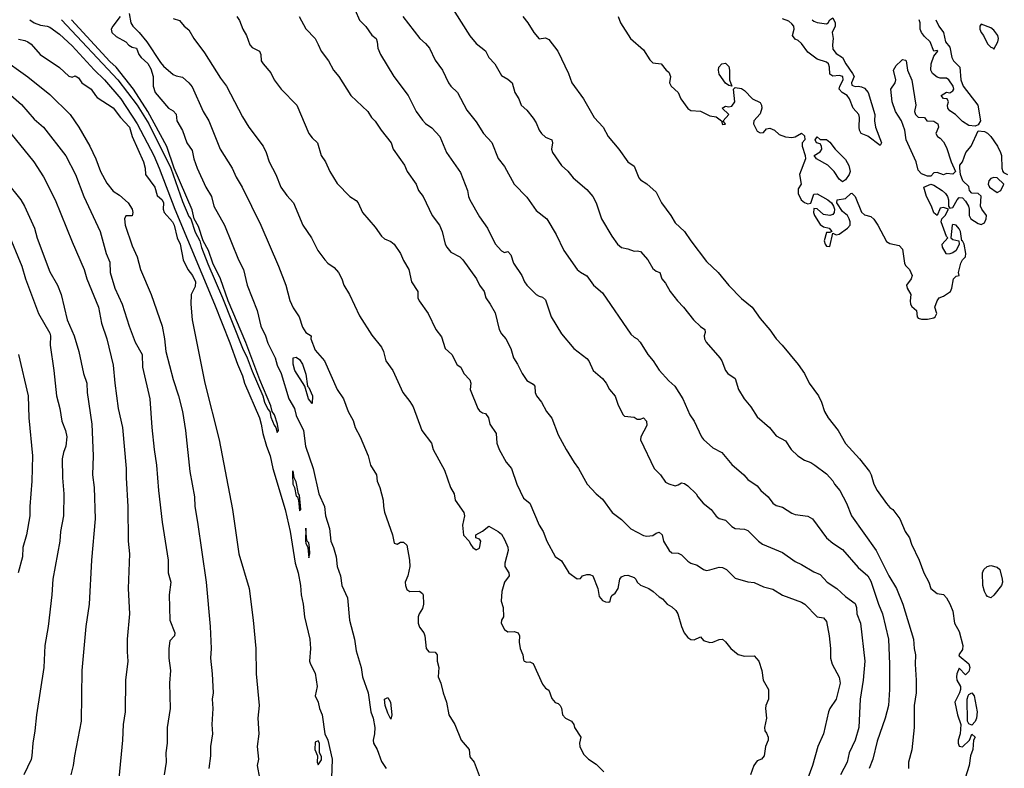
# Model space of a CAD drawing. Header units: metres. Extents: x -46681 to -43747, y -240911 to -237677.
# Tile 936 of 1056: x -45066 to -44910, y -238292 to -238174. Entities that reach past the tile are written whole.
import ezdxf

# ---------------------------------------------------------------- set-up
doc = ezdxf.new("R2010")
doc.units = ezdxf.units.M
doc.layers.add('CONTOUR_INDEX', color=1, linetype='Continuous')
doc.layers.add('CONTOUR_INTER', color=3, linetype='Continuous')

msp = doc.modelspace()

# ---------------------------------------------------------------- linework, layer by layer
at = {"layer": 'CONTOUR_INDEX'}
for points, elevation in [([(-45031.53, -238173.52), (-45031.1, -238174.17), (-45030.55, -238175.52), (-45029.99, -238176.52), (-45029.46, -238178.02), (-45029.1, -238178.43), (-45027.92, -238179.02), (-45027.71, -238179.52), (-45027.64, -238180.52), (-45027.32, -238181.02), (-45026.1, -238182.45), (-45025.57, -238183.52), (-45024.5, -238185.02), (-45022, -238187.52), (-45020.11, -238192.02), (-45019.6, -238192.73), (-45018.73, -238193.52), (-45018.15, -238195.52), (-45017.46, -238196.52), (-45016.76, -238198.02), (-45015.6, -238199.96), (-45013.61, -238202.02), (-45012.6, -238202.61), (-45012.27, -238203.02), (-45011.62, -238204.52), (-45009.6, -238206.83), (-45008.6, -238208.26), (-45008.1, -238208.71), (-45007.1, -238209.13), (-45006.6, -238209.55), (-45005.57, -238211.02), (-45005.1, -238212.12), (-45004.26, -238213.52), (-45003.82, -238215.52), (-45002.85, -238217.02), (-45002.82, -238218.02), (-45002.62, -238218.52), (-45001.2, -238220.52), (-44999.99, -238223.02), (-44999.1, -238224.22), (-44998.49, -238226.02), (-44997.44, -238227.02), (-44996.6, -238228.64), (-44996.05, -238229.02), (-44995.58, -238230.02), (-44994.58, -238231.02), (-44994.43, -238231.52), (-44994.55, -238232.52), (-44993.34, -238235.52), (-44993.1, -238235.9), (-44992.6, -238236.21), (-44992.1, -238236.33), (-44991.63, -238237.02), (-44991.42, -238238.02), (-44990.45, -238239.52), (-44990.32, -238241.02), (-44989.96, -238242.02), (-44988.87, -238244.02), (-44988.03, -238245.02), (-44987.15, -238247.52), (-44986.1, -238249.73), (-44985.08, -238250.52), (-44983.64, -238254.02), (-44983, -238255.02), (-44982.39, -238256.52), (-44981.1, -238258.95), (-44980.1, -238259.62), (-44978.92, -238261.52), (-44977.6, -238262.51), (-44977.1, -238262.42), (-44976.78, -238262.02), (-44976.1, -238261.81), (-44975.6, -238261.79), (-44975.1, -238262.02), (-44974.35, -238264.02), (-44974.1, -238265.29), (-44973.6, -238265.9), (-44973.1, -238266.14), (-44972.6, -238266.19), (-44972.37, -238266.02), (-44972.3, -238265.52), (-44972.1, -238265.14), (-44971.6, -238264.77), (-44971.1, -238264.02), (-44970.87, -238262.52), (-44970.6, -238262.19), (-44970.1, -238261.94), (-44969.6, -238261.93), (-44968.6, -238262.28), (-44968.29, -238262.52), (-44968.11, -238263.02), (-44967.6, -238263.51), (-44966.26, -238264.02), (-44965.56, -238264.52), (-44964.6, -238265.36), (-44964.1, -238265.64), (-44963.33, -238266.52), (-44962.6, -238266.93), (-44961.96, -238267.52), (-44961.69, -238268.02), (-44961.09, -238270.02), (-44960.66, -238271.02), (-44960.1, -238271.75), (-44959.6, -238272.1), (-44959.1, -238272.14), (-44958.1, -238271.69), (-44957.6, -238272.25), (-44956.6, -238272.55), (-44956.1, -238272.51), (-44955.1, -238272.08), (-44954.6, -238272.05), (-44954.1, -238272.46), (-44953.27, -238273.52), (-44952.1, -238274.45), (-44951.1, -238274.72), (-44949.6, -238274.66), (-44948.83, -238275.52), (-44948.38, -238277.02), (-44948.17, -238278.52), (-44947.3, -238280.02), (-44947.28, -238281.52), (-44947.73, -238282.52), (-44947.8, -238283.02), (-44947.61, -238284.52), (-44947.92, -238286.02), (-44947.88, -238286.52), (-44947.6, -238286.89), (-44947.36, -238287.52), (-44947.35, -238288.02), (-44947.76, -238289.02), (-44947.98, -238290.52), (-44948.43, -238291.02), (-44949.1, -238291.31), (-44949.61, -238292.02), (-44950.16, -238293.52)], 60), ([(-44986.2, -238173.52), (-44985.4, -238174.52), (-44984.49, -238176.02), (-44983.6, -238177.03), (-44982.6, -238176.91), (-44982.1, -238177.16), (-44980.69, -238179.02), (-44978.97, -238182.52), (-44978.45, -238184.02), (-44976.6, -238186.52), (-44974.89, -238189.52), (-44973.48, -238191.02), (-44972.7, -238192.52), (-44971, -238194.52), (-44969.6, -238196.49), (-44968.6, -238197.18), (-44967.86, -238199.02), (-44967.6, -238199.36), (-44966.6, -238199.98), (-44965.1, -238201.33), (-44964.23, -238203.02), (-44962.76, -238205.02), (-44962.1, -238206.15), (-44960.6, -238207.55), (-44959.61, -238209.02), (-44957.1, -238212.26), (-44955.28, -238214.02), (-44953.6, -238216.06), (-44951.6, -238218.11), (-44949.91, -238219.52), (-44948.6, -238221.32), (-44947.1, -238223.07), (-44946.1, -238224.51), (-44945.12, -238225.52), (-44942.6, -238228.59), (-44941.62, -238230.02), (-44940.87, -238231.52), (-44939.39, -238233.52), (-44938.91, -238234.52), (-44938.45, -238236.02), (-44937.87, -238237.02), (-44936.25, -238239.02), (-44935.1, -238241.1), (-44932.87, -238243.52), (-44931.3, -238245.52), (-44931.03, -238246.02), (-44930.61, -238247.52), (-44930.09, -238248.52), (-44928.6, -238250.59), (-44928.1, -238251.2), (-44927.64, -238251.52), (-44926.53, -238253.02), (-44925.66, -238255.02), (-44924.97, -238256.02), (-44924.67, -238257.02), (-44923.44, -238259.52), (-44922.73, -238261.52), (-44921.9, -238263.02), (-44921.61, -238264.02), (-44920.6, -238264.81), (-44919.6, -238264.95), (-44919.1, -238265.49), (-44918.6, -238266.46), (-44918.1, -238267.6), (-44917.86, -238269.52), (-44917.1, -238270.83), (-44916.55, -238273.02), (-44916.6, -238273.67), (-44917.15, -238274.52), (-44917.1, -238274.69), (-44915.6, -238275.94), (-44915.44, -238276.52), (-44915.6, -238277.16), (-44916.1, -238277.67), (-44917.1, -238276.65), (-44917.47, -238277.52), (-44917.55, -238278.02), (-44917.48, -238278.52), (-44916.9, -238279.52), (-44916.9, -238280.02), (-44917.07, -238280.52), (-44917.78, -238282.02), (-44917.4, -238284.02), (-44916.85, -238285.52), (-44916.93, -238287.02), (-44917.25, -238288.02), (-44917.27, -238288.52), (-44917.1, -238288.95), (-44916.6, -238289.08), (-44915.49, -238288.02), (-44915.1, -238287.05), (-44914.59, -238287.52), (-44914.85, -238288.02), (-44914.92, -238289.52), (-44915.32, -238290.52), (-44915.54, -238292.02), (-44916.14, -238294.02)], 55), ([(-45066.1, -238177.11), (-45065.1, -238177.29), (-45064.6, -238177.52), (-45064.1, -238177.9), (-45062.63, -238179.52), (-45059.6, -238181.58), (-45058.1, -238182.93), (-45057.6, -238183.09), (-45057.1, -238182.92), (-45056.6, -238183.22), (-45056.03, -238184.02), (-45054.56, -238185.02), (-45053.91, -238186.02), (-45053.6, -238186.31), (-45051.1, -238187.95), (-45049.95, -238189.52), (-45048.5, -238191.02), (-45048.09, -238192.52), (-45046.29, -238196.52), (-45046.01, -238197.52), (-45045.96, -238198.52), (-45044.47, -238200.52), (-45044.1, -238201.84), (-45043.35, -238202.52), (-45043.12, -238203.02), (-45043.16, -238204.02), (-45042.99, -238204.52), (-45041.7, -238206.02), (-45041.44, -238206.52), (-45040.93, -238208.52), (-45040.47, -238209.52), (-45039.99, -238212.02), (-45039.27, -238213.52), (-45038.5, -238214.52), (-45038.03, -238215.52), (-45038.1, -238216.24), (-45038.72, -238217.52), (-45038.77, -238219.02), (-45038.6, -238221.52), (-45036.59, -238231.52), (-45034.31, -238240.52), (-45032.21, -238251.52), (-45031.2, -238258.52), (-45029.54, -238264.02), (-45028.91, -238269.02), (-45028.49, -238273.52), (-45028.44, -238277.52), (-45027.99, -238282.52), (-45028.16, -238284.52), (-45028.02, -238287.02), (-45028.29, -238289.02), (-45028.09, -238291.02), (-45028.29, -238292.02), (-45027.9, -238294.02)], 65), ([(-45067.85, -238207.52), (-45065.53, -238213.02), (-45064.96, -238215.02), (-45062.89, -238220.52), (-45061.1, -238223.64), (-45061, -238224.02), (-45061.09, -238225.52), (-45060.48, -238229.52), (-45060.05, -238233.52), (-45059.54, -238235.52), (-45059.24, -238237.52), (-45058.64, -238239.02), (-45058.44, -238240.02), (-45058.6, -238241.52), (-45058.98, -238242.52), (-45059.16, -238243.52), (-45059.14, -238246.52), (-45058.91, -238249.02), (-45058.94, -238252.52), (-45059.44, -238255.02), (-45059.56, -238256.52), (-45060.63, -238262.52), (-45060.78, -238265.02), (-45061.36, -238270.02), (-45061.91, -238273.02), (-45062.07, -238276.52), (-45063.25, -238284.02), (-45063.49, -238286.52), (-45063.83, -238288.52), (-45063.96, -238290.52), (-45064.1, -238291.08), (-45065.22, -238293.52)], 70), ([(-44912.69, -238260.52), (-44912.1, -238260.39), (-44911.1, -238260.64), (-44910.65, -238261.02), (-44910.29, -238262.52), (-44910.25, -238263.02), (-44910.4, -238263.52), (-44911.6, -238265.05), (-44912.1, -238265.48), (-44912.6, -238265.29), (-44912.81, -238265.02), (-44913.11, -238264.52), (-44913.36, -238263.52), (-44913.41, -238261.52), (-44913.19, -238261.02), (-44912.69, -238260.52)], 55), ([(-44915.71, -238281.02), (-44915.6, -238280.78), (-44915.1, -238280.55), (-44914.75, -238281.02), (-44914.26, -238283.52), (-44914.37, -238284.52), (-44914.6, -238285.09), (-44915.1, -238285.66), (-44915.6, -238285.44), (-44915.79, -238285.02), (-44915.84, -238281.52), (-44915.71, -238281.02)], 55)]:
    msp.add_lwpolyline(points, dxfattribs=dict(at, elevation=elevation))
at = {"layer": 'CONTOUR_INTER'}
for points, elevation in [([(-44999.99, -238168.02), (-44994.6, -238176.56), (-44993.6, -238177.76), (-44992.1, -238178.96), (-44991.58, -238180.02), (-44990.66, -238181.02), (-44989.6, -238182.87), (-44988.6, -238183.43), (-44987.91, -238184.02), (-44987.5, -238185.52), (-44986.87, -238186.52), (-44986.47, -238187.52), (-44985.6, -238188.34), (-44984.6, -238189.6), (-44984.1, -238190.34), (-44983.64, -238191.52), (-44983.26, -238192.02), (-44982.6, -238192.63), (-44981.62, -238193.02), (-44981.52, -238193.52), (-44981.66, -238194.52), (-44981.53, -238195.02), (-44980.1, -238197.11), (-44979.1, -238198), (-44978.25, -238199.02), (-44976.1, -238200.91), (-44975.14, -238202.02), (-44974.62, -238203.02), (-44973.77, -238205.52), (-44972.1, -238208.28), (-44971.2, -238209.52), (-44970.6, -238210.07), (-44969.6, -238210.25), (-44968.6, -238210.62), (-44968.1, -238210.57), (-44967.6, -238210.72), (-44966.39, -238212.02), (-44965.6, -238213.41), (-44965.1, -238213.83), (-44964.52, -238214.02), (-44964.18, -238215.02), (-44963.6, -238215.73), (-44962.9, -238217.02), (-44961.73, -238218.52), (-44960.77, -238219.52), (-44959.19, -238221.52), (-44958.1, -238222.59), (-44957.41, -238223.02), (-44957.34, -238223.52), (-44957.51, -238224.02), (-44957.44, -238224.52), (-44957.17, -238225.02), (-44955.01, -238227.52), (-44954.68, -238228.02), (-44954.1, -238229.53), (-44953.75, -238230.02), (-44952.6, -238230.8), (-44952.08, -238232.52), (-44951.14, -238234.02), (-44950.1, -238235.25), (-44949.1, -238236.86), (-44947.16, -238238.52), (-44946.1, -238239.86), (-44944.6, -238240.67), (-44943.74, -238242.02), (-44942.67, -238243.02), (-44941.6, -238243.72), (-44940.6, -238244.1), (-44939.99, -238244.52), (-44938.1, -238245.89), (-44937.1, -238247), (-44936.84, -238247.52), (-44936.03, -238248.52), (-44934.95, -238250.52), (-44934.16, -238252.52), (-44930.26, -238258.02), (-44928.26, -238262.02), (-44927.04, -238264.02), (-44926.01, -238266.52), (-44924.35, -238272.02), (-44924.25, -238273.52), (-44924.03, -238274.52), (-44924.08, -238276.02), (-44923.94, -238278.52), (-44923.93, -238280.52), (-44924.25, -238282.52), (-44924.25, -238286.02), (-44924.6, -238289.57), (-44925.13, -238291.52), (-44925.16, -238292.52)], 56), ([(-45049.98, -238173.52), (-45051.15, -238175.02), (-45051.41, -238175.52), (-45051.29, -238176.02), (-45050.6, -238176.69), (-45049.06, -238177.52), (-45048.6, -238178.07), (-45048.1, -238178.35), (-45047.4, -238178.52), (-45047, -238179.52), (-45046.64, -238180.02), (-45045.6, -238180.97), (-45045.1, -238181.82), (-45044.77, -238183.02), (-45044.77, -238184.52), (-45044.42, -238185.52), (-45042.31, -238188.02), (-45041.6, -238188.44), (-45041.1, -238188.98), (-45040.99, -238190.02), (-45040.1, -238191.53), (-45039.4, -238193.52), (-45038.6, -238194.74), (-45038.3, -238196.02), (-45037.77, -238197.52), (-45036.44, -238200.52), (-45035.51, -238202.02), (-45035.16, -238203.52), (-45033.44, -238206.52), (-45031.23, -238212.02), (-45030.43, -238213.52), (-45029.85, -238216.02), (-45028.31, -238220.02), (-45027.7, -238222.52), (-45026.98, -238224.02), (-45026.6, -238225.22), (-45025.42, -238227.52), (-45025.1, -238228.66), (-45024.47, -238230.02), (-45023.25, -238234.02), (-45022.38, -238235.52), (-45022.1, -238236.65), (-45020.95, -238239.02), (-45020.61, -238241.52), (-45019.43, -238245.02), (-45018.52, -238249.02), (-45017.62, -238251.02), (-45017.44, -238252.52), (-45016.81, -238254.52), (-45016.63, -238256.52), (-45016.2, -238257.52), (-45015.79, -238259.02), (-45015.64, -238260.52), (-45015.07, -238262.02), (-45014.86, -238263.52), (-45014, -238265.52), (-45013.67, -238269.02), (-45012.89, -238272.02), (-45012.6, -238273.87), (-45011.82, -238276.52), (-45011.6, -238278.02), (-45010.68, -238280.52), (-45010.27, -238283.52), (-45009.89, -238284.52), (-45009.63, -238286.02), (-45009.68, -238287.02), (-45009.91, -238288.02), (-45009.86, -238288.52), (-45009.29, -238289.52), (-45008.6, -238291.41), (-45007.88, -238292.52)], 63), ([(-45048.54, -238173.02), (-45048.28, -238174.52), (-45048, -238175.02), (-45046.98, -238176.02), (-45045.78, -238177.52), (-45043.6, -238180.8), (-45043.1, -238181.39), (-45041.6, -238182.68), (-45041.1, -238182.9), (-45040.1, -238183.09), (-45039.1, -238183.99), (-45038.6, -238184.63), (-45036.82, -238188.52), (-45035.92, -238190.02), (-45034.16, -238194.52), (-45032.26, -238197.52), (-45031.6, -238198.96), (-45030.64, -238200.52), (-45027.7, -238206.52), (-45024.9, -238213.02), (-45023.74, -238216.02), (-45023.1, -238218.43), (-45022.6, -238219.59), (-45021.64, -238221.02), (-45021.1, -238222.66), (-45020.6, -238223.54), (-45019.71, -238224.02), (-45019.81, -238224.52), (-45019.1, -238226.3), (-45017.6, -238228.02), (-45015.64, -238232.52), (-45014.6, -238234.02), (-45013.85, -238236.02), (-45013.1, -238237.44), (-45012.78, -238238.52), (-45011.96, -238240.02), (-45010.69, -238243.02), (-45010.35, -238244.52), (-45009.41, -238246.02), (-45009.29, -238247.02), (-45008.88, -238248.02), (-45008.33, -238250.02), (-45008.29, -238251.02), (-45008.1, -238251.94), (-45006.86, -238255.52), (-45006.6, -238256.85), (-45006.1, -238257.03), (-45005.6, -238256.68), (-45005.1, -238256.7), (-45004.6, -238257.17), (-45004.15, -238259.52), (-45004.13, -238260.52), (-45004.43, -238262.02), (-45004.85, -238263.02), (-45004.81, -238263.52), (-45004.6, -238264.17), (-45004.1, -238264.48), (-45002.6, -238264.44), (-45002.1, -238264.81), (-45002.01, -238265.02), (-45001.93, -238266.52), (-45002.1, -238267.21), (-45002.62, -238268.02), (-45002.79, -238268.52), (-45002.77, -238269.52), (-45002.6, -238270.12), (-45001.9, -238271.02), (-45001.71, -238271.52), (-45001.53, -238273.52), (-45001.1, -238274.02), (-45000.1, -238274.08), (-44999.76, -238274.52), (-44999.76, -238275.52), (-44999.54, -238276.52), (-44999.63, -238278.02), (-44999.18, -238279.02), (-44998.82, -238280.52), (-44998.28, -238282.02), (-44997.93, -238284.02), (-44997, -238285.52), (-44995.98, -238288.02), (-44994.7, -238289.52), (-44994.6, -238290.64), (-44993.94, -238291.52), (-44992.99, -238294.02)], 62), ([(-45041.6, -238173.82), (-45040.6, -238174.17), (-45039.85, -238175.02), (-45039.1, -238175.63), (-45038.29, -238177.02), (-45036.6, -238179.28), (-45034.1, -238183.29), (-45033.16, -238184.52), (-45030.6, -238189.39), (-45029.6, -238191.01), (-45027.32, -238194.02), (-45026.87, -238195.02), (-45026.41, -238196.52), (-45025.34, -238198.52), (-45024.55, -238200.52), (-45023.6, -238201.86), (-45022.52, -238203.02), (-45021.03, -238206.52), (-45019.69, -238208.52), (-45018.67, -238210.52), (-45017.59, -238212.02), (-45017.11, -238212.52), (-45016.1, -238213.21), (-45015.39, -238214.02), (-45014.89, -238215.02), (-45014.56, -238216.02), (-45013.66, -238217.52), (-45012.1, -238220.87), (-45010.1, -238223.91), (-45008.6, -238225.83), (-45008.28, -238226.52), (-45007.9, -238228.02), (-45006.8, -238229.52), (-45005.21, -238233.02), (-45004.1, -238234.41), (-45003.6, -238235.25), (-45002.22, -238239.02), (-45000.66, -238241.02), (-45000.4, -238242.02), (-44998.6, -238245.28), (-44997.66, -238248.02), (-44997.1, -238249.02), (-44996.92, -238250.02), (-44995.58, -238252.02), (-44995.47, -238252.52), (-44995.78, -238254.02), (-44995.6, -238255.57), (-44994.71, -238256.52), (-44994.52, -238257.02), (-44994.13, -238257.52), (-44993.6, -238257.91), (-44993.1, -238257.66), (-44992.85, -238256.52), (-44993.1, -238256.24), (-44993.65, -238256.02), (-44993.64, -238255.52), (-44992.6, -238254.95), (-44991.6, -238254.15), (-44990.1, -238254.99), (-44989.6, -238255.45), (-44989.1, -238256.28), (-44988.6, -238257.5), (-44988.56, -238258.02), (-44989.07, -238260.02), (-44989.06, -238260.52), (-44988.42, -238261.52), (-44988.4, -238262.02), (-44989.14, -238263.02), (-44989.54, -238264.52), (-44989.62, -238266.02), (-44989.35, -238267.02), (-44989.27, -238268.52), (-44989.58, -238269.02), (-44989.66, -238269.52), (-44989.1, -238270.5), (-44988.6, -238270.9), (-44987.6, -238270.84), (-44986.97, -238271.02), (-44986.75, -238271.52), (-44986.77, -238272.52), (-44986.61, -238273.52), (-44986.23, -238274.52), (-44986.1, -238275.32), (-44985.98, -238275.52), (-44985.6, -238275.68), (-44985.1, -238275.64), (-44984.6, -238275.89), (-44983.1, -238279.18), (-44982.6, -238279.81), (-44982.1, -238280.11), (-44981.6, -238281.4), (-44981.1, -238282.05), (-44980.6, -238282.23), (-44980.32, -238282.52), (-44980.1, -238282.95), (-44979.91, -238284.02), (-44979.48, -238284.52), (-44978.52, -238285.02), (-44978.15, -238285.52), (-44978.04, -238286.02), (-44977.01, -238287.52), (-44977.25, -238288.52), (-44977.21, -238289.02), (-44976.6, -238290.21), (-44975.81, -238291.02), (-44974.6, -238291.84), (-44973.41, -238293.02)], 61), ([(-45021.65, -238173.52), (-45020.6, -238175.49), (-45019.12, -238177.02), (-45018.6, -238177.92), (-45018.16, -238179.02), (-45016.97, -238180.52), (-45016.19, -238182.02), (-45015.33, -238183.02), (-45013.46, -238186.02), (-45010.78, -238188.52), (-45010.2, -238189.52), (-45009.6, -238190.06), (-45008.63, -238191.52), (-45007.04, -238193.52), (-45006.77, -238194.52), (-45004.95, -238197.02), (-45004.51, -238198.02), (-45003.13, -238200.02), (-45002.72, -238201.02), (-45002, -238202.02), (-45000.59, -238205.02), (-44999.42, -238206.52), (-44998.97, -238207.52), (-44998.5, -238209.52), (-44998.25, -238210.02), (-44997.6, -238210.8), (-44996.2, -238211.52), (-44995.71, -238212.02), (-44993.57, -238215.02), (-44993.08, -238216.02), (-44992.36, -238217.02), (-44992.07, -238218.02), (-44991.36, -238219.02), (-44990.6, -238220.42), (-44989.94, -238223.02), (-44989.6, -238223.71), (-44988.93, -238224.52), (-44988.13, -238226.02), (-44987.7, -238227.52), (-44987.04, -238228.52), (-44986.34, -238230.02), (-44985.6, -238231.13), (-44984.6, -238231.68), (-44984.33, -238232.02), (-44984.28, -238233.02), (-44984.07, -238233.52), (-44983.27, -238234.52), (-44982.44, -238236.02), (-44981.6, -238237.08), (-44980.6, -238239.72), (-44979.35, -238242.02), (-44978.1, -238244.11), (-44977.37, -238245.02), (-44976.01, -238247.52), (-44974.62, -238249.02), (-44973.6, -238249.87), (-44972.09, -238252.02), (-44970.6, -238253.11), (-44969.1, -238254.57), (-44967.1, -238255.66), (-44966.6, -238255.76), (-44965.6, -238255.65), (-44965.1, -238255.28), (-44964.6, -238255.12), (-44964.16, -238255.52), (-44963.95, -238256.52), (-44963.06, -238258.02), (-44962.6, -238258.39), (-44961.6, -238258.42), (-44961.1, -238258.68), (-44960.1, -238259.67), (-44959.6, -238259.99), (-44958.6, -238260.34), (-44957.6, -238261.02), (-44957.1, -238261.15), (-44956.6, -238261.09), (-44955.1, -238260.62), (-44954.6, -238260.68), (-44953.98, -238261.02), (-44952.6, -238262.38), (-44950.6, -238262.99), (-44949.6, -238263.07), (-44948.1, -238263.74), (-44946.6, -238264.12), (-44945.1, -238265.05), (-44942.1, -238266.18), (-44941.53, -238266.52), (-44939.6, -238268.49), (-44938.6, -238268.67), (-44938.1, -238269.23), (-44937.69, -238271.52), (-44937.49, -238273.52), (-44937.51, -238275.02), (-44937.2, -238276.02), (-44936.1, -238278.06), (-44935.94, -238279.02), (-44936.6, -238281.51), (-44937.61, -238283.02), (-44937.79, -238283.52), (-44938.6, -238287.02), (-44939.48, -238289.02), (-44940.34, -238292.02), (-44941.07, -238294.02)], 59), ([(-45012.75, -238172.52), (-45012.1, -238174.08), (-45011.1, -238175.12), (-45010.1, -238176.48), (-45009.46, -238177.02), (-45009.27, -238177.52), (-45009.2, -238178.52), (-45008.74, -238179.52), (-45006.66, -238183.02), (-45004.36, -238186.02), (-45003.09, -238188.52), (-45002.1, -238189.91), (-45001.6, -238190.43), (-45000.6, -238191.15), (-44999.36, -238192.52), (-44998.31, -238195.02), (-44996.1, -238198.2), (-44994.99, -238201.02), (-44994.83, -238202.02), (-44994.58, -238202.52), (-44993.1, -238205.21), (-44991.8, -238207.02), (-44990.6, -238209.48), (-44989.6, -238210.6), (-44989.1, -238210.87), (-44988.6, -238210.71), (-44988.1, -238211.25), (-44987.7, -238212.52), (-44986.35, -238214.52), (-44985.96, -238215.52), (-44985.6, -238216.02), (-44984.1, -238217.51), (-44983.6, -238217.79), (-44983.1, -238217.9), (-44982.6, -238218.32), (-44981.7, -238221.02), (-44980.1, -238223.71), (-44978.16, -238226.02), (-44976.1, -238227.63), (-44975.76, -238228.02), (-44975.08, -238229.52), (-44973.6, -238230.78), (-44972.99, -238231.52), (-44972.49, -238232.52), (-44971.6, -238233.59), (-44971.14, -238235.02), (-44970.32, -238236.52), (-44970.1, -238236.75), (-44968.6, -238236.93), (-44968.1, -238237.21), (-44967.6, -238237.23), (-44967.1, -238237), (-44966.62, -238237.52), (-44966.6, -238238.25), (-44967.55, -238240.02), (-44967.56, -238240.52), (-44965.43, -238245.02), (-44964.4, -238246.02), (-44963.6, -238247.18), (-44963.1, -238247.44), (-44962.1, -238247.77), (-44961.6, -238247.63), (-44961.1, -238247.3), (-44960.6, -238247.43), (-44960.1, -238247.77), (-44958.76, -238249.02), (-44958.5, -238249.52), (-44957.66, -238250.52), (-44956.41, -238251.52), (-44955.6, -238252.59), (-44955.1, -238252.95), (-44954.1, -238253.23), (-44953.1, -238254.19), (-44952.6, -238254.51), (-44951.1, -238254.62), (-44950.6, -238254.83), (-44948.91, -238256.52), (-44948.23, -238257.02), (-44945.1, -238258.32), (-44943.1, -238259.74), (-44942.1, -238260.2), (-44940.1, -238261.39), (-44939.1, -238261.79), (-44937.99, -238263.02), (-44936.47, -238264.02), (-44935.1, -238265.27), (-44933.6, -238266.38), (-44933.35, -238267.02), (-44933.32, -238268.02), (-44932.76, -238269.52), (-44932.07, -238275.52), (-44932.32, -238278.52), (-44932.77, -238281.52), (-44933.02, -238286.02), (-44933.57, -238288.02), (-44934.51, -238290.02), (-44934.86, -238291.52), (-44935.92, -238293.52)], 58), ([(-45005.22, -238173.52), (-45002.5, -238177.02), (-45001.6, -238177.78), (-45000.98, -238178.52), (-45000.1, -238180.44), (-44998.95, -238182.02), (-44997.98, -238184.02), (-44997.6, -238184.55), (-44996.57, -238185.52), (-44995.1, -238188.34), (-44993.6, -238190.17), (-44992.44, -238192.02), (-44991.1, -238193.46), (-44990.1, -238195.96), (-44989.1, -238197.27), (-44987.59, -238200.02), (-44985.6, -238202.11), (-44984.1, -238204.19), (-44982.39, -238205.52), (-44980.93, -238208.02), (-44979.72, -238210.52), (-44977.6, -238213.56), (-44977.1, -238213.99), (-44976.1, -238214.55), (-44975.01, -238216.02), (-44973.6, -238217.22), (-44969.1, -238223.8), (-44968.6, -238224.26), (-44968.1, -238224.51), (-44967.62, -238225.02), (-44966.42, -238227.02), (-44965.55, -238228.02), (-44964.6, -238229.46), (-44963.1, -238231.15), (-44962.14, -238232.02), (-44960.88, -238234.02), (-44959.76, -238236.52), (-44959.1, -238237.57), (-44957.93, -238240.02), (-44957.6, -238240.47), (-44956.1, -238241.75), (-44954.69, -238242.52), (-44953.1, -238244.42), (-44951.2, -238246.02), (-44950.6, -238246.75), (-44949.1, -238247.8), (-44948.52, -238248.52), (-44947.36, -238249.52), (-44946.6, -238250.54), (-44946.1, -238250.91), (-44945.1, -238251.16), (-44943.6, -238252.12), (-44943.1, -238252.31), (-44941.1, -238252.56), (-44940.33, -238253.02), (-44938.1, -238256.01), (-44937.1, -238256.87), (-44935.6, -238257.86), (-44933.1, -238260.69), (-44931.57, -238262.02), (-44931.1, -238262.87), (-44929.91, -238266.52), (-44929.26, -238268.02), (-44928.28, -238272.02), (-44928.12, -238276.02), (-44928.14, -238280.02), (-44928.29, -238282.52), (-44928.82, -238284.52), (-44930.1, -238288.17), (-44930.77, -238291.02), (-44931.34, -238292.52)], 57), ([(-44971.1, -238173.52), (-44970.72, -238174.52), (-44969.16, -238177.02), (-44967.1, -238178.77), (-44966.1, -238180.35), (-44965.6, -238180.84), (-44964.3, -238181.02), (-44963.52, -238182.02), (-44963.1, -238182.31), (-44962.8, -238183.02), (-44962.96, -238184.02), (-44962.74, -238184.52), (-44961.62, -238185.52), (-44961.21, -238186.52), (-44960.1, -238188.06), (-44959.6, -238188.41), (-44958.1, -238188.48), (-44956.6, -238189.21), (-44955.6, -238189.39), (-44954.74, -238190.02), (-44954.6, -238190.6), (-44954.1, -238190.54), (-44954.46, -238190.02), (-44953.57, -238189.02), (-44954.65, -238188.02), (-44954.1, -238187.69), (-44953.6, -238187.81), (-44953.1, -238187.72), (-44952.66, -238187.02), (-44952.83, -238185.02), (-44952.6, -238184.76), (-44951.6, -238184.9), (-44951.1, -238185.21), (-44949.84, -238186.52), (-44948.6, -238187.13), (-44948.39, -238187.52), (-44948.37, -238188.02), (-44948.6, -238188.91), (-44949.65, -238190.02), (-44949.67, -238190.52), (-44949.1, -238191.66), (-44948.6, -238191.94), (-44948.1, -238191.85), (-44947.6, -238191.31), (-44947.1, -238191.2), (-44946.34, -238191.52), (-44945.6, -238192.2), (-44944.6, -238192.57), (-44943.6, -238192.68), (-44943.1, -238192.55), (-44942.1, -238191.99), (-44941.6, -238192.4), (-44941.55, -238193.02), (-44941.97, -238193.52), (-44941.99, -238194.02), (-44941.49, -238195.52), (-44941.47, -238196.02), (-44942.42, -238198.52), (-44942.13, -238200.02), (-44942.6, -238200.79), (-44942.63, -238201.52), (-44942.15, -238202.52), (-44941.6, -238202.97), (-44941.1, -238203.18), (-44940.6, -238203.03), (-44940.1, -238201.65), (-44939.6, -238201.58), (-44937.89, -238202.52), (-44937.32, -238203.02), (-44937.02, -238203.52), (-44936.85, -238204.02), (-44936.89, -238204.52), (-44937.1, -238204.86), (-44937.6, -238205.02), (-44938.6, -238204.83), (-44939.6, -238203.94), (-44940.1, -238203.92), (-44940.15, -238204.02), (-44940.16, -238204.52), (-44940, -238205.02), (-44939.1, -238206.4), (-44938.6, -238206.8), (-44937.72, -238207.02), (-44937.3, -238207.52), (-44937.6, -238207.71), (-44938.1, -238207.69), (-44938.47, -238209.02), (-44938.35, -238209.52), (-44938.1, -238209.86), (-44937.6, -238209.89), (-44937.1, -238207.82), (-44936.6, -238208.05), (-44936.1, -238207.96), (-44934.77, -238207.02), (-44934.39, -238206.52), (-44934.36, -238206.02), (-44934.51, -238205.52), (-44934.82, -238205.02), (-44935.6, -238204.37), (-44936.5, -238203.02), (-44936.41, -238202.52), (-44935.1, -238202.3), (-44934.29, -238201.52), (-44934.1, -238201.47), (-44933.57, -238202.02), (-44932.6, -238204.49), (-44932.1, -238204.87), (-44931.1, -238205.16), (-44930.6, -238205.6), (-44929.97, -238206.52), (-44928.6, -238209.14), (-44928.1, -238209.41), (-44926.6, -238209.77), (-44926.1, -238210.35), (-44925.78, -238212.52), (-44925.6, -238212.89), (-44924.97, -238213.52), (-44924.57, -238214.52), (-44924.71, -238215.02), (-44925.45, -238216.02), (-44925.36, -238216.52), (-44924.76, -238217.52), (-44924.89, -238218.52), (-44924.82, -238219.02), (-44924.6, -238219.41), (-44923.89, -238220.02), (-44923.76, -238221.02), (-44923.6, -238221.24), (-44923.1, -238221.43), (-44922.1, -238221.41), (-44921.1, -238221.18), (-44920.9, -238221.02), (-44920.67, -238220.52), (-44920.98, -238219.52), (-44920.6, -238218.51), (-44920.26, -238218.02), (-44919.6, -238217.75), (-44918.48, -238217.02), (-44918.26, -238216.52), (-44918.01, -238215.02), (-44917.6, -238214.59), (-44917.1, -238214.52), (-44917.2, -238214.02), (-44916.83, -238212.52), (-44916.58, -238212.02), (-44916.11, -238211.52), (-44916.04, -238211.02), (-44916.34, -238209.52), (-44916.6, -238209.03), (-44916.71, -238209.02), (-44916.89, -238207.52), (-44917.1, -238207.09), (-44917.6, -238206.53), (-44918.1, -238206.42), (-44918.22, -238206.52), (-44918.44, -238208.52), (-44918.1, -238208.8), (-44917.15, -238209.02), (-44917.09, -238209.52), (-44917.6, -238210.55), (-44918.1, -238210.9), (-44918.6, -238211.06), (-44919.1, -238211.12), (-44919.17, -238211.02), (-44919.74, -238210.02), (-44919.81, -238209.52), (-44918.92, -238208.52), (-44919.1, -238208.31), (-44919.97, -238206.02), (-44919.84, -238205.52), (-44919.34, -238205.02), (-44918.79, -238204.02), (-44919.6, -238203.73), (-44920.1, -238203.82), (-44920.6, -238205.01), (-44921.1, -238204.59), (-44921.49, -238203.52), (-44922.26, -238202.02), (-44922.7, -238200.52), (-44921.6, -238200.06), (-44921.1, -238200.18), (-44919.81, -238201.02), (-44919.25, -238201.52), (-44918.97, -238202.02), (-44918.82, -238202.52), (-44918.81, -238203.52), (-44918.6, -238203.85), (-44918.1, -238203.74), (-44917.45, -238202.52), (-44917.1, -238202.15), (-44916.6, -238202.19), (-44916.1, -238202.71), (-44915.65, -238203.52), (-44915.53, -238204.02), (-44915.51, -238205.02), (-44915.27, -238205.52), (-44914.1, -238206.26), (-44913.6, -238206.4), (-44913.1, -238206.18), (-44912.83, -238205.52), (-44912.8, -238205.02), (-44913.5, -238204.02), (-44913.71, -238203.52), (-44913.6, -238201.92), (-44914.1, -238201.54), (-44915.1, -238201.48), (-44915.45, -238201.02), (-44915.6, -238200.4), (-44916.52, -238199.52), (-44916.91, -238198.52), (-44917.02, -238197.52), (-44916.98, -238197.02), (-44916.58, -238196.52), (-44916.03, -238195.02), (-44915.21, -238194.02), (-44914.1, -238191.61), (-44913.1, -238191.73), (-44912.6, -238191.98), (-44912.1, -238192.48), (-44911.04, -238194.02), (-44910.55, -238195.02), (-44910.4, -238195.52), (-44910.34, -238197.52), (-44910.19, -238198.02), (-44910.1, -238198.18), (-44909.45, -238198.52)], 54), ([(-44940.37, -238174.02), (-44940.1, -238174.27), (-44939.6, -238174.46), (-44938.1, -238174.69), (-44937.84, -238174.52), (-44937.6, -238174.03), (-44937.1, -238173.74), (-44936.73, -238174.52), (-44936.74, -238175.02), (-44937.22, -238176.02), (-44937.08, -238177.02), (-44937.18, -238178.02), (-44937.1, -238178.68), (-44936.6, -238179.35), (-44935.57, -238180.02), (-44935.07, -238181.02), (-44933.99, -238182.52), (-44933.76, -238183.02), (-44934.18, -238184.02), (-44934.1, -238184.4), (-44933.6, -238184.59), (-44933.1, -238184.52), (-44932.6, -238184.63), (-44932.1, -238184.85), (-44931.52, -238185.52), (-44930.45, -238189.02), (-44930.5, -238190.02), (-44930.35, -238191.02), (-44929.41, -238193.52), (-44929.6, -238193.92), (-44931.6, -238192.45), (-44932.63, -238192.02), (-44932.88, -238191.52), (-44932.96, -238191.02), (-44932.9, -238189.52), (-44933.01, -238189.02), (-44933.88, -238188.02), (-44934.46, -238186.52), (-44934.83, -238186.02), (-44935.65, -238185.52), (-44936.11, -238185.02), (-44936, -238184.52), (-44935.47, -238183.52), (-44935.53, -238183.02), (-44936.1, -238182.87), (-44937.1, -238182.95), (-44937.6, -238182.63), (-44937.65, -238181.52), (-44937.81, -238181.02), (-44938.1, -238180.72), (-44939.6, -238180.27), (-44941.1, -238179.15), (-44942.1, -238177.8), (-44942.6, -238177.29), (-44943.1, -238177.12), (-44943.5, -238176.52), (-44943.24, -238175.52), (-44943.3, -238175.02), (-44943.6, -238174.65), (-44944.1, -238174.25), (-44945.1, -238173.87)], 54), ([(-45064.28, -238174.02), (-45063.6, -238174.52), (-45062.6, -238174.87), (-45061.55, -238175.02), (-45061.1, -238175.22), (-45059.6, -238176.32), (-45057.6, -238178.18), (-45054.1, -238181.96), (-45052.45, -238183.52), (-45049.86, -238186.52), (-45047.28, -238190.52), (-45044.64, -238195.52), (-45043.78, -238197.52), (-45041.31, -238204.02), (-45035.04, -238219.02), (-45032.6, -238225.13), (-45031.4, -238228.52), (-45030.6, -238230.35), (-45030.28, -238231.52), (-45027.94, -238237.02), (-45027.63, -238238.02), (-45027.4, -238239.52), (-45026.83, -238241.52), (-45026.24, -238243.02), (-45025.79, -238245.02), (-45023.87, -238251.52), (-45023.06, -238255.02), (-45022.27, -238260.02), (-45021.81, -238261.52), (-45021.4, -238263.52), (-45021.31, -238265.02), (-45020.99, -238266.52), (-45020.78, -238268.52), (-45019.95, -238272.02), (-45019.83, -238273.52), (-45019.98, -238275.52), (-45019.86, -238276.02), (-45019.1, -238277.41), (-45018.8, -238279.52), (-45019.08, -238281.02), (-45018.6, -238281.99), (-45018.42, -238283.02), (-45017.99, -238284.02), (-45017.58, -238287.02), (-45017.08, -238288.02), (-45016.43, -238291.02), (-45016.49, -238294.02)], 64), ([(-45059.28, -238174.02), (-45050.33, -238183.52), (-45047.31, -238187.52), (-45045.43, -238190.52), (-45041.96, -238197.52), (-45040.1, -238202.8), (-45039.1, -238205.14), (-45038.81, -238205.52), (-45038.1, -238207.62), (-45037.37, -238209.02), (-45037.1, -238210.09), (-45036.1, -238212.67), (-45033.76, -238218.02), (-45030.6, -238225.97), (-45029.86, -238227.52), (-45029.1, -238229.65), (-45027.4, -238233.52), (-45027.1, -238234.52), (-45026.6, -238235.65), (-45026.3, -238236.02), (-45026.1, -238236.92), (-45025.6, -238238.19), (-45025.31, -238238.52), (-45025.1, -238239.34), (-45024.89, -238239.02), (-45025.04, -238238.02), (-45025.55, -238236.52), (-45025.89, -238236.02), (-45026.1, -238235.1), (-45027.86, -238231.02), (-45030.1, -238225.12), (-45032.86, -238218.52), (-45034.1, -238215.03), (-45035.32, -238212.52), (-45035.99, -238210.52), (-45036.85, -238209.02), (-45037.6, -238206.73), (-45038.27, -238205.52), (-45038.6, -238204.13), (-45041.43, -238197.52), (-45042.6, -238194.09), (-45045.58, -238188.52), (-45047.85, -238185.02), (-45050.6, -238181.54), (-45051.6, -238180.64), (-45057.68, -238174.02)], 63), ([(-44920.83, -238174.02), (-44920.35, -238175.02), (-44919.57, -238176.02), (-44919.26, -238177.52), (-44918.6, -238178.35), (-44918.29, -238180.02), (-44917.99, -238180.52), (-44917, -238181.52), (-44916.82, -238183.52), (-44916.47, -238184.52), (-44914.16, -238187.52), (-44913.75, -238190.02), (-44914.1, -238190.66), (-44914.6, -238190.86), (-44915.6, -238190.74), (-44916.6, -238190.14), (-44917.7, -238189.02), (-44918.6, -238188.44), (-44918.93, -238188.02), (-44918.96, -238187.52), (-44918.79, -238187.02), (-44919.03, -238186.52), (-44919.6, -238186.49), (-44919.94, -238186.02), (-44919.1, -238185.49), (-44918.6, -238185.61), (-44918.1, -238185.28), (-44917.97, -238185.02), (-44918.08, -238184.52), (-44918.74, -238183.52), (-44919.1, -238183.28), (-44920.1, -238183.28), (-44920.6, -238183.09), (-44921.31, -238182.52), (-44921.62, -238182.02), (-44921.54, -238181.02), (-44921.1, -238179.8), (-44920.51, -238179.02), (-44920.6, -238178.87), (-44921.1, -238179), (-44921.68, -238177.52), (-44922.6, -238176.68), (-44923.08, -238176.02), (-44923.28, -238175.52), (-44923.29, -238174.52), (-44923.43, -238174.02)], 54), ([(-44913.6, -238174.71), (-44913.85, -238175.02), (-44913.84, -238175.52), (-44913.62, -238176.02), (-44913.25, -238176.52), (-44912.6, -238177.83), (-44912.1, -238178.37), (-44911.67, -238178.52), (-44911.6, -238178.69), (-44910.98, -238177.52), (-44910.88, -238177.02), (-44910.97, -238176.52), (-44911.6, -238175.7), (-44912.1, -238175.32), (-44913.6, -238174.71)], 53), ([(-45068.87, -238180.02), (-45064.6, -238183.07), (-45061.1, -238185.86), (-45057.9, -238189.02), (-45056.54, -238191.02), (-45054.78, -238194.02), (-45053.82, -238196.02), (-45053.07, -238198.02), (-45052.1, -238199.89), (-45051.1, -238201.15), (-45050.1, -238201.76), (-45048.7, -238203.02), (-45048.1, -238204), (-45048, -238204.52), (-45048.1, -238205.03), (-45049.1, -238205.06), (-45049.29, -238205.52), (-45049.18, -238206.52), (-45048.1, -238209.82), (-45047.28, -238211.52), (-45046.75, -238213.52), (-45045.05, -238217.52), (-45043.32, -238222.52), (-45042.94, -238224.52), (-45042.76, -238226.52), (-45041.6, -238230.97), (-45040.72, -238233.52), (-45040.11, -238236.02), (-45039.65, -238239.02), (-45038.95, -238245.52), (-45038.23, -238249.52), (-45038.17, -238251.02), (-45037.71, -238253.52), (-45036.37, -238263.02), (-45035.73, -238270.02), (-45035.57, -238273.52), (-45035.67, -238275.02), (-45035.4, -238277.52), (-45035.26, -238280.52), (-45035.43, -238281.52), (-45035.29, -238283.02), (-45035.47, -238285.52), (-45035.34, -238287.02), (-45035.7, -238289.02), (-45035.69, -238290.52), (-45035.94, -238292.52)], 66), ([(-44954.72, -238181.02), (-44954.1, -238180.88), (-44953.6, -238181.44), (-44953.48, -238182.02), (-44953.48, -238183.52), (-44953.1, -238184.52), (-44953.6, -238184.42), (-44954.1, -238184.06), (-44955.1, -238182.64), (-44955.25, -238182.02), (-44955.17, -238181.52), (-44954.72, -238181.02)], 54), ([(-44926.29, -238180.52), (-44926.1, -238180.34), (-44925.6, -238180.4), (-44925.51, -238180.52), (-44925.27, -238182.02), (-44924.6, -238183.58), (-44923.96, -238187.52), (-44924.16, -238188.52), (-44924.04, -238189.02), (-44923.6, -238189.42), (-44922.6, -238189.5), (-44922.24, -238190.02), (-44921.1, -238190.06), (-44920.47, -238190.52), (-44920.39, -238191.02), (-44920.78, -238192.02), (-44920.55, -238192.52), (-44920.1, -238192.75), (-44919.6, -238193.33), (-44919.1, -238194.25), (-44918.39, -238196.52), (-44917.69, -238198.02), (-44918.1, -238198.47), (-44919.1, -238198.34), (-44919.6, -238198.57), (-44920.6, -238198.18), (-44921.1, -238198.25), (-44921.6, -238198.79), (-44922.1, -238198.79), (-44923.1, -238198.39), (-44923.6, -238197.81), (-44923.94, -238196.52), (-44925.52, -238193.02), (-44925.73, -238191.52), (-44926.25, -238190.02), (-44927.21, -238188.52), (-44927.73, -238187.02), (-44927.93, -238185.02), (-44927.22, -238184.02), (-44927.13, -238183.52), (-44927.51, -238182.02), (-44927.1, -238181.28), (-44926.29, -238180.52)], 54), ([(-45069.1, -238184.41), (-45065.6, -238187.43), (-45063.6, -238189.76), (-45062.1, -238191.05), (-45058.6, -238195.56), (-45057.08, -238198.52), (-45055.74, -238202.02), (-45053.15, -238207.52), (-45052.22, -238211.02), (-45051.6, -238212.38), (-45051.55, -238214.02), (-45050.84, -238216.52), (-45049.67, -238219.02), (-45048.56, -238222.52), (-45047.58, -238225.02), (-45046.5, -238227.02), (-45046.47, -238229.02), (-45045.27, -238234.02), (-45044.97, -238238.52), (-45044.61, -238242.02), (-45044.21, -238244.52), (-45043.89, -238248.52), (-45043.31, -238253.52), (-45042.37, -238259.52), (-45042.38, -238261.52), (-45041.96, -238263.02), (-45042.21, -238265.02), (-45042.09, -238269.02), (-45041.32, -238271.02), (-45041.38, -238271.52), (-45042.1, -238272.3), (-45042.28, -238273.52), (-45042.26, -238275.02), (-45042.02, -238277.02), (-45042.15, -238279.02), (-45042.07, -238283.02), (-45042.54, -238286.02), (-45042.56, -238288.52), (-45042.73, -238290.02), (-45042.71, -238291.52), (-45043.01, -238293.52)], 67), ([(-45067.31, -238192.02), (-45063.65, -238196.52), (-45062.1, -238198.88), (-45060.28, -238202.52), (-45057.6, -238209.19), (-45055.67, -238213.52), (-45055.27, -238215.02), (-45053.41, -238219.52), (-45052.96, -238222.02), (-45052.1, -238224.5), (-45051.1, -238228.68), (-45050.84, -238231.52), (-45050.28, -238235.52), (-45049.6, -238238.52), (-45049.03, -238245.02), (-45049.05, -238246.52), (-45048.76, -238251.02), (-45048.73, -238256.52), (-45048.48, -238258.52), (-45048.69, -238264.02), (-45048.51, -238268.02), (-45048.87, -238272.02), (-45048.89, -238274.02), (-45048.77, -238275.52), (-45049.13, -238278.52), (-45049.2, -238283.52), (-45049.51, -238285.52), (-45049.61, -238288.02), (-45050.69, -238299.02)], 68), ([(-44939.91, -238193.02), (-44939.6, -238192.56), (-44939.1, -238192.99), (-44938.1, -238192.95), (-44937.6, -238193.41), (-44936.77, -238194.52), (-44935.1, -238196.16), (-44934.6, -238197.09), (-44934.38, -238198.02), (-44934.51, -238198.52), (-44935.1, -238199.37), (-44935.6, -238199.66), (-44936.1, -238199.24), (-44936.89, -238198.02), (-44937.9, -238197.02), (-44939.72, -238196.02), (-44940.08, -238195.52), (-44939.1, -238194.94), (-44938.85, -238194.52), (-44938.9, -238194.02), (-44939.1, -238193.68), (-44939.72, -238193.52), (-44939.91, -238193.02)], 54), ([(-45068.1, -238199.56), (-45065.71, -238202.52), (-45065.11, -238203.52), (-45063.54, -238207.02), (-45063.1, -238208.58), (-45061.1, -238213.89), (-45059.9, -238216.02), (-45059.3, -238217.52), (-45058.39, -238221.52), (-45057.29, -238224.02), (-45056.51, -238226.52), (-45055.8, -238230.02), (-45055.26, -238231.52), (-45055.22, -238233.02), (-45054.48, -238238.02), (-45054.28, -238243.02), (-45054.34, -238246.02), (-45054.1, -238248.02), (-45053.92, -238253.02), (-45054.51, -238259.52), (-45054.88, -238266.52), (-45055.43, -238270.02), (-45056.03, -238277.02), (-45056.16, -238285.02), (-45057.23, -238290.52), (-45057.4, -238292.02), (-45057.8, -238293.52)], 69), ([(-44911.6, -238199.01), (-44912.1, -238199.15), (-44912.42, -238199.52), (-44912.53, -238200.02), (-44912.31, -238200.52), (-44911.1, -238201.38), (-44910.52, -238201.02), (-44910.05, -238200.02), (-44911.1, -238199.06), (-44911.6, -238199.01)], 54), ([(-45066.09, -238227.02), (-45064.56, -238233.52), (-45064.43, -238237.02), (-45063.88, -238243.02), (-45063.96, -238247.02), (-45064.3, -238251.02), (-45064.28, -238252.52), (-45064.79, -238255.52), (-45065.38, -238257.52), (-45065.46, -238259.02), (-45066.11, -238261.52)], 71), ([(-45022.6, -238227.52), (-45022.1, -238227.41), (-45021.6, -238227.81), (-45021.08, -238228.52), (-45020.6, -238230.12), (-45020.31, -238232.02), (-45020.1, -238232.21), (-45019.52, -238233.52), (-45019.6, -238234.74), (-45020.14, -238234.02), (-45020.72, -238232.02), (-45022.32, -238229.52), (-45022.59, -238228.52), (-45022.6, -238227.52)], 63), ([(-45022.6, -238245.42), (-45022.7, -238245.52), (-45022.7, -238246.02), (-45022.62, -238247.52), (-45022.35, -238248.02), (-45022.1, -238249.4), (-45021.91, -238249.52), (-45021.74, -238250.02), (-45021.6, -238251.73), (-45021.37, -238251.52), (-45021.6, -238249.25), (-45021.75, -238249.02), (-45022.1, -238247.12), (-45022.43, -238246.52), (-45022.6, -238245.42)], 63), ([(-45020.6, -238254.48), (-45020.63, -238256.52), (-45020.6, -238256.87), (-45020.27, -238257.52), (-45020.1, -238259.15), (-45019.95, -238258.52), (-45020, -238257.52), (-45020.1, -238256.79), (-45020.36, -238256.52), (-45020.49, -238256.02), (-45020.6, -238254.48)], 63), ([(-45008.1, -238281.52), (-45007.6, -238281.29), (-45007.16, -238282.02), (-45006.98, -238284.02), (-45007.1, -238284.68), (-45007.6, -238283.75), (-45008.03, -238282.52), (-45008.1, -238281.52)], 63), ([(-45019.1, -238288.32), (-45019.14, -238289.52), (-45018.74, -238290.52), (-45018.77, -238291.52), (-45018.6, -238291.92), (-45018.1, -238291.13), (-45018.1, -238290.62), (-45018.4, -238290.02), (-45018.43, -238288.52), (-45018.6, -238288.14), (-45019.1, -238288.32)], 64)]:
    msp.add_lwpolyline(points, dxfattribs=dict(at, elevation=elevation))

doc.saveas('drawing.dxf')
